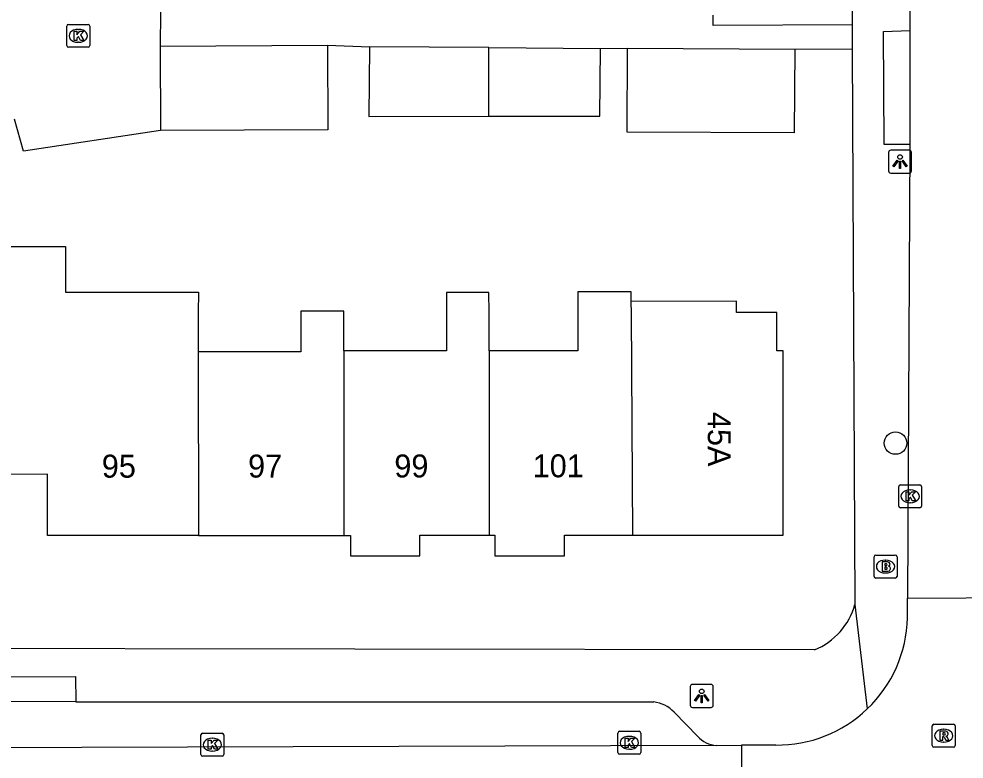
# Model space of a CAD drawing. Extents: x 160732 to 162105, y 387428 to 388479.
# Drawn here: x 161117.3 to 161158.48, y 388134.52 to 388166.76 of the extents above; entities that cross this region are included whole.
import ezdxf

# ---------------------------------------------------------------- set-up
doc = ezdxf.new("R2010")
doc.units = 0
for name, color, linetype in [('IMGEO_Boom', 7, 'Continuous'), ('IMGEO_Brandkraan', 7, 'Continuous'), ('IMGEO_Kolk', 7, 'Continuous'), ('IMGEO_Lichtpunt', 7, 'Continuous'), ('IMGEO_Muur', 7, 'Continuous'), ('IMGEO_Pand', 7, 'Continuous'), ('IMGEO_Pand_nummerreeks', 7, 'Continuous'), ('IMGEO_Rijbaan_lokaal_open', 7, 'Continuous'), ('IMGEO_Rioolput', 7, 'Continuous'), ('IMGEO_Voetpad_open', 7, 'Continuous')]:
    doc.layers.add(name, color=color, linetype=linetype)

msp = doc.modelspace()

# ---------------------------------------------------------------- linework, layer by layer
at = {"layer": 'IMGEO_Boom'}
msp.add_circle((161155.494, 388148.283), 0.489, dxfattribs=at)
at = {"layer": 'IMGEO_Brandkraan'}
for p, q in [((161154.56, 388142.478), (161154.56, 388143.33)), ((161154.635, 388143.404), (161155.487, 388143.404)), ((161155.561, 388143.33), (161155.561, 388142.478)), ((161155.048, 388143.184), (161155.073, 388143.184)), ((161155.071, 388142.624), (161155.046, 388142.624)), ((161155.487, 388142.404), (161154.635, 388142.404))]:
    msp.add_line(p, q, dxfattribs=at)
for points in [[(161154.56, 388142.478), (161154.56, 388143.33)], [(161154.635, 388143.404), (161155.487, 388143.404)], [(161155.561, 388143.33), (161155.561, 388142.478)], [(161154.908, 388143.104), (161154.908, 388142.704), (161155.121, 388142.704)], [(161155.139, 388143.104), (161154.908, 388143.104)], [(161155.087, 388143.023), (161155.033, 388143.023), (161155.033, 388142.947)], [(161155.033, 388142.947), (161155.086, 388142.947)], [(161155.095, 388142.871), (161155.033, 388142.871), (161155.033, 388142.79)], [(161155.033, 388142.79), (161155.095, 388142.79)], [(161155.487, 388142.404), (161154.635, 388142.404)]]:
    msp.add_lwpolyline(points, dxfattribs=at)
for centre, radius, start, end in [((161154.637, 388143.328), 0.0765, 91.552, 178.448), ((161154.637, 388143.328), 0.0765, 91.552, 178.448), ((161155.485, 388143.328), 0.0765, 1.552, 88.448), ((161155.485, 388143.328), 0.0765, 1.552, 88.448), ((161155.088, 388142.985), 0.0379, 267.8285, 90.9355), ((161155.096, 388142.83), 0.0404, 269.8759, 90.5077), ((161155.143, 388142.959), 0.145, 59.4692, 91.5367), ((161155.168, 388143.006), 0.0922, 285.5137, 58.1501), ((161155.173, 388142.814), 0.105, 301.3115, 78.989), ((161154.637, 388142.48), 0.0765, 181.552, 268.448), ((161154.637, 388142.48), 0.0765, 181.552, 268.448), ((161155.127, 388142.955), 0.251, 268.6676, 293.5347), ((161155.485, 388142.48), 0.0765, 271.552, 358.448), ((161155.485, 388142.48), 0.0765, 271.552, 358.448)]:
    msp.add_arc(centre, radius, start, end, dxfattribs=at)
for centre, major_axis, ratio, start_param, end_param in [((161155.047, 388142.904), (-0.387, 0.002), 0.722429, 4.712389, 7.853982), ((161155.072, 388142.904), (-0.39, 0.002), 0.717154, 1.570796, 4.712389)]:
    msp.add_ellipse(centre, major_axis=major_axis, ratio=ratio, start_param=start_param, end_param=end_param, dxfattribs=at)
at = {"layer": 'IMGEO_Kolk'}
for p, q in [((161119.387, 388165.594), (161119.387, 388166.446)), ((161119.462, 388166.52), (161120.314, 388166.52)), ((161119.875, 388166.3), (161119.9, 388166.3)), ((161120.388, 388166.446), (161120.388, 388165.594)), ((161120.314, 388165.52), (161119.462, 388165.52)), ((161119.898, 388165.74), (161119.873, 388165.74)), ((161155.633, 388145.537), (161155.633, 388146.389)), ((161155.708, 388146.463), (161156.56, 388146.463)), ((161156.121, 388146.243), (161156.146, 388146.243)), ((161156.634, 388146.389), (161156.634, 388145.537)), ((161156.56, 388145.463), (161155.708, 388145.463)), ((161156.144, 388145.683), (161156.119, 388145.683)), ((161125.228, 388134.719), (161125.228, 388135.571)), ((161125.303, 388135.645), (161126.155, 388135.645)), ((161125.716, 388135.425), (161125.741, 388135.425)), ((161126.229, 388135.571), (161126.229, 388134.719)), ((161143.396, 388134.803), (161143.396, 388135.655)), ((161143.471, 388135.729), (161144.323, 388135.729)), ((161143.884, 388135.509), (161143.909, 388135.509)), ((161144.397, 388135.655), (161144.397, 388134.803)), ((161126.155, 388134.645), (161125.303, 388134.645)), ((161125.739, 388134.865), (161125.714, 388134.865)), ((161144.323, 388134.729), (161143.471, 388134.729)), ((161143.907, 388134.949), (161143.882, 388134.949))]:
    msp.add_line(p, q, dxfattribs=at)
for points in [[(161119.387, 388165.594), (161119.387, 388166.446)], [(161119.462, 388166.52), (161120.314, 388166.52)], [(161120.388, 388166.446), (161120.388, 388165.594)], [(161119.708, 388166.22), (161119.831, 388166.22), (161119.831, 388166.069), (161119.961, 388166.22), (161120.125, 388166.22), (161119.979, 388166.069), (161120.132, 388165.82), (161119.98, 388165.82), (161119.895, 388165.984), (161119.831, 388165.917), (161119.831, 388165.82), (161119.708, 388165.82), (161119.708, 388166.22)], [(161120.314, 388165.52), (161119.462, 388165.52)], [(161155.633, 388145.537), (161155.633, 388146.389)], [(161155.708, 388146.463), (161156.56, 388146.463)], [(161155.954, 388146.163), (161156.077, 388146.163), (161156.077, 388146.012), (161156.207, 388146.163), (161156.371, 388146.163), (161156.225, 388146.012), (161156.378, 388145.763), (161156.226, 388145.763), (161156.141, 388145.927), (161156.077, 388145.86), (161156.077, 388145.763), (161155.954, 388145.763), (161155.954, 388146.163)], [(161156.634, 388146.389), (161156.634, 388145.537)], [(161156.56, 388145.463), (161155.708, 388145.463)], [(161125.228, 388134.719), (161125.228, 388135.571)], [(161125.303, 388135.645), (161126.155, 388135.645)], [(161126.229, 388135.571), (161126.229, 388134.719)], [(161143.396, 388134.803), (161143.396, 388135.655)], [(161143.471, 388135.729), (161144.323, 388135.729)], [(161143.717, 388135.429), (161143.84, 388135.429), (161143.84, 388135.278), (161143.97, 388135.429), (161144.134, 388135.429), (161143.988, 388135.278), (161144.141, 388135.029), (161143.989, 388135.029), (161143.904, 388135.193), (161143.84, 388135.126), (161143.84, 388135.029), (161143.717, 388135.029), (161143.717, 388135.429)], [(161144.397, 388135.655), (161144.397, 388134.803)], [(161125.549, 388135.345), (161125.672, 388135.345), (161125.672, 388135.194), (161125.802, 388135.345), (161125.966, 388135.345), (161125.82, 388135.194), (161125.973, 388134.945), (161125.821, 388134.945), (161125.736, 388135.109), (161125.672, 388135.042), (161125.672, 388134.945), (161125.549, 388134.945), (161125.549, 388135.345)], [(161126.155, 388134.645), (161125.303, 388134.645)], [(161144.323, 388134.729), (161143.471, 388134.729)]]:
    msp.add_lwpolyline(points, dxfattribs=at)
for centre, start, end in [((161119.464, 388166.444), 91.552, 178.448), ((161119.464, 388166.444), 91.552, 178.448), ((161120.312, 388166.444), 1.552, 88.448), ((161120.312, 388166.444), 1.552, 88.448), ((161119.464, 388165.596), 181.552, 268.448), ((161119.464, 388165.596), 181.552, 268.448), ((161120.312, 388165.596), 271.552, 358.448), ((161120.312, 388165.596), 271.552, 358.448), ((161155.71, 388146.387), 91.552, 178.448), ((161155.71, 388146.387), 91.552, 178.448), ((161156.558, 388146.387), 1.552, 88.448), ((161156.558, 388146.387), 1.552, 88.448), ((161155.71, 388145.539), 181.552, 268.448), ((161155.71, 388145.539), 181.552, 268.448), ((161156.558, 388145.539), 271.552, 358.448), ((161156.558, 388145.539), 271.552, 358.448), ((161125.305, 388135.569), 91.552, 178.448), ((161125.305, 388135.569), 91.552, 178.448), ((161126.153, 388135.569), 1.552, 88.448), ((161126.153, 388135.569), 1.552, 88.448), ((161143.473, 388135.653), 91.552, 178.448), ((161143.473, 388135.653), 91.552, 178.448), ((161144.321, 388135.653), 1.552, 88.448), ((161144.321, 388135.653), 1.552, 88.448), ((161125.305, 388134.721), 181.552, 268.448), ((161125.305, 388134.721), 181.552, 268.448), ((161126.153, 388134.721), 271.552, 358.448), ((161126.153, 388134.721), 271.552, 358.448), ((161143.473, 388134.805), 181.552, 268.448), ((161143.473, 388134.805), 181.552, 268.448), ((161144.321, 388134.805), 271.552, 358.448), ((161144.321, 388134.805), 271.552, 358.448)]:
    msp.add_arc(centre, 0.0765, start, end, dxfattribs=at)
for centre, major_axis, ratio, start_param, end_param in [((161119.874, 388166.02), (-0.387, 0.002), 0.722429, 4.712389, 7.853982), ((161119.899, 388166.02), (-0.39, 0.002), 0.717154, 1.570796, 4.712389), ((161156.12, 388145.963), (-0.387, 0.002), 0.722429, 4.712389, 7.853982), ((161156.145, 388145.963), (-0.39, 0.002), 0.717154, 1.570796, 4.712389), ((161125.715, 388135.145), (-0.387, 0.002), 0.722429, 4.712389, 7.853982), ((161125.74, 388135.145), (-0.39, 0.002), 0.717154, 1.570796, 4.712389), ((161143.883, 388135.229), (-0.387, 0.002), 0.722429, 4.712389, 7.853982), ((161143.908, 388135.229), (-0.39, 0.002), 0.717154, 1.570796, 4.712389)]:
    msp.add_ellipse(centre, major_axis=major_axis, ratio=ratio, start_param=start_param, end_param=end_param, dxfattribs=at)
at = {"layer": 'IMGEO_Lichtpunt'}
for p, q in [((161155.194, 388160.945), (161155.194, 388160.138)), ((161155.194, 388160.945), (161155.194, 388160.138)), ((161156.096, 388161.04), (161155.288, 388161.04)), ((161156.096, 388161.04), (161155.288, 388161.04)), ((161156.19, 388160.138), (161156.19, 388160.945)), ((161156.19, 388160.138), (161156.19, 388160.945)), ((161155.288, 388160.044), (161156.096, 388160.044)), ((161155.288, 388160.044), (161156.096, 388160.044)), ((161146.554, 388137.674), (161146.554, 388136.867)), ((161146.554, 388137.674), (161146.554, 388136.867)), ((161147.456, 388137.769), (161146.648, 388137.769)), ((161147.456, 388137.769), (161146.648, 388137.769)), ((161147.55, 388136.867), (161147.55, 388137.674)), ((161147.55, 388136.867), (161147.55, 388137.674)), ((161146.648, 388136.773), (161147.456, 388136.773)), ((161146.648, 388136.773), (161147.456, 388136.773))]:
    msp.add_line(p, q, dxfattribs=at)
for points in [[(161155.568, 388160.609), (161155.607, 388160.581), (161155.419, 388160.319), (161155.381, 388160.346), (161155.568, 388160.609)], [(161155.67, 388160.561), (161155.717, 388160.561), (161155.717, 388160.239), (161155.67, 388160.239), (161155.67, 388160.561)], [(161155.78, 388160.581), (161155.818, 388160.608), (161156.005, 388160.346), (161155.966, 388160.318), (161155.78, 388160.581)], [(161146.928, 388137.338), (161146.967, 388137.31), (161146.779, 388137.048), (161146.741, 388137.075), (161146.928, 388137.338)], [(161147.03, 388137.29), (161147.077, 388137.29), (161147.077, 388136.968), (161147.03, 388136.968), (161147.03, 388137.29)], [(161147.14, 388137.31), (161147.178, 388137.337), (161147.365, 388137.075), (161147.326, 388137.047), (161147.14, 388137.31)]]:
    msp.add_lwpolyline(points, dxfattribs=at)
for centre in [(161155.693, 388160.743), (161147.053, 388137.472)]:
    msp.add_circle(centre, 0.0994, dxfattribs=at)
for centre, start, end in [((161155.288, 388160.945), 90, 180), ((161155.288, 388160.945), 90, 180), ((161156.096, 388160.945), 0, 90), ((161156.096, 388160.945), 0, 90), ((161155.288, 388160.138), 180, 270), ((161155.288, 388160.138), 180, 270), ((161156.096, 388160.138), 270, 0), ((161156.096, 388160.138), 270, 360), ((161146.648, 388137.674), 90, 180), ((161146.648, 388137.674), 90, 180), ((161147.456, 388137.674), 0, 90), ((161147.456, 388137.674), 0, 90), ((161146.648, 388136.867), 180, 270), ((161146.648, 388136.867), 180, 270), ((161147.456, 388136.867), 270, 0), ((161147.456, 388136.867), 270, 360)]:
    msp.add_arc(centre, 0.0946, start, end, dxfattribs=at)
at = {"layer": 'IMGEO_Muur'}
msp.add_lwpolyline([(161123.475, 388161.891), (161117.499, 388160.997)], dxfattribs=at)
at = {"layer": 'IMGEO_Pand'}
for points in [[(161123.458, 388165.575), (161130.743, 388165.609)], [(161123.458, 388165.575), (161123.475, 388161.891)], [(161130.743, 388165.609), (161130.76, 388161.925), (161123.475, 388161.891)], [(161132.575, 388165.546), (161132.552, 388162.513), (161137.779, 388162.517)], [(161137.777, 388165.507), (161132.575, 388165.546)], [(161137.777, 388165.507), (161142.636, 388165.47)], [(161137.779, 388162.517), (161137.777, 388165.507)], [(161137.779, 388162.517), (161142.614, 388162.52), (161142.636, 388165.47)], [(161151.102, 388165.444), (161151.084, 388161.796), (161143.797, 388161.831), (161143.815, 388165.479)], [(161143.815, 388165.479), (161151.102, 388165.444)], [(161114.922, 388154.204), (161114.927, 388156.851), (161119.327, 388156.851), (161119.327, 388154.851), (161125.122, 388154.851), (161125.111, 388153.956), (161125.113, 388152.259)], [(161137.785, 388152.297), (161137.784, 388153.963), (161137.783, 388154.84), (161135.929, 388154.839), (161135.93, 388153.961), (161135.932, 388152.3), (161131.455, 388152.296)], [(161143.984, 388154.444), (161143.981, 388154.869), (161141.653, 388154.868), (161141.655, 388152.3), (161137.785, 388152.297)], [(161144.045, 388144.274), (161150.6, 388144.279), (161150.593, 388152.299), (161150.331, 388152.298), (161150.329, 388153.969), (161148.571, 388153.968), (161148.568, 388154.468), (161143.984, 388154.444)], [(161144.045, 388144.274), (161143.987, 388153.944), (161143.984, 388154.444)], [(161131.455, 388152.296), (161131.454, 388154.026), (161129.581, 388154.025), (161129.583, 388152.262), (161125.113, 388152.259)], [(161131.455, 388152.296), (161131.46, 388144.264)], [(161137.785, 388152.297), (161137.79, 388144.269)], [(161125.113, 388152.259), (161125.122, 388144.259)], [(161125.122, 388144.259), (161118.554, 388144.254), (161118.552, 388146.923), (161114.927, 388146.921)], [(161125.122, 388144.259), (161131.46, 388144.264)], [(161131.46, 388144.264), (161131.749, 388144.264), (161131.749, 388143.374), (161134.772, 388143.374), (161134.772, 388144.267), (161137.79, 388144.269)], [(161137.79, 388144.269), (161138.043, 388144.269), (161138.043, 388143.374), (161141.066, 388143.374), (161141.066, 388144.272), (161144.045, 388144.274)]]:
    msp.add_lwpolyline(points, dxfattribs=at)
at = {"layer": 'IMGEO_Rijbaan_lokaal_open'}
for points in [[(161155.942, 388223.612), (161156.12, 388166.254)], [(161123.47, 388167.051), (161123.458, 388165.575)], [(161156.12, 388166.254), (161156.114, 388161.291)], [(161123.475, 388161.891), (161117.499, 388160.997), (161117.103, 388162.395)], [(161156.114, 388161.291), (161156.023, 388141.534)], [(161156.019, 388140.67), (161156.023, 388141.534)], [(161156.023, 388141.534), (161161.118, 388141.556)], [(161147.688, 388135.104), (161087.767, 388134.917)], [(161147.688, 388135.104), (161148.781, 388135.121)], [(161150.274, 388135.131), (161148.781, 388135.121)], [(161148.781, 388135.121), (161148.814, 388130.087)]]:
    msp.add_lwpolyline(points, dxfattribs=at)
for centre, radius, start, end in [((161150.337, 388140.812), 5.684, 313.7184, 358.5659), ((161150.343, 388140.806), 5.676, 269.3076, 313.7148)]:
    msp.add_arc(centre, radius, start, end, dxfattribs=at)
at = {"layer": 'IMGEO_Rioolput'}
for p, q in [((161157.094, 388135.112), (161157.094, 388135.964)), ((161157.169, 388136.038), (161158.021, 388136.038)), ((161157.582, 388135.818), (161157.607, 388135.818)), ((161158.095, 388135.964), (161158.095, 388135.112)), ((161158.021, 388135.038), (161157.169, 388135.038)), ((161157.605, 388135.258), (161157.58, 388135.258))]:
    msp.add_line(p, q, dxfattribs=at)
for points in [[(161157.094, 388135.112), (161157.094, 388135.964)], [(161157.169, 388136.038), (161158.021, 388136.038)], [(161158.095, 388135.964), (161158.095, 388135.112)], [(161157.683, 388135.736), (161157.431, 388135.738), (161157.431, 388135.338)], [(161157.431, 388135.338), (161157.555, 388135.338), (161157.555, 388135.5), (161157.566, 388135.5)], [(161157.609, 388135.657), (161157.555, 388135.657), (161157.555, 388135.576)], [(161157.555, 388135.576), (161157.607, 388135.576)], [(161157.613, 388135.471), (161157.684, 388135.338), (161157.824, 388135.338), (161157.759, 388135.464)], [(161158.021, 388135.038), (161157.169, 388135.038)]]:
    msp.add_lwpolyline(points, dxfattribs=at)
for centre, radius, start, end in [((161157.171, 388135.962), 0.0765, 91.552, 178.448), ((161157.171, 388135.962), 0.0765, 91.552, 178.448), ((161158.019, 388135.962), 0.0765, 1.552, 88.448), ((161158.019, 388135.962), 0.0765, 1.552, 88.448), ((161157.565, 388135.447), 0.0533, 26.0293, 88.6989), ((161157.591, 388135.765), 0.19, 274.7715, 282.9687), ((161157.615, 388135.561), 0.0964, 77.0061, 93.1865), ((161157.629, 388135.618), 0.0378, 276.6634, 79.6772), ((161157.682, 388135.626), 0.109, 350.3612, 89.416), ((161157.68, 388135.626), 0.112, 277.5842, 350.9817), ((161157.664, 388135.411), 0.108, 29.5134, 73.7905), ((161157.171, 388135.114), 0.0765, 181.552, 268.448), ((161157.171, 388135.114), 0.0765, 181.552, 268.448), ((161158.019, 388135.114), 0.0765, 271.552, 358.448), ((161158.019, 388135.114), 0.0765, 271.552, 358.448)]:
    msp.add_arc(centre, radius, start, end, dxfattribs=at)
for centre, major_axis, ratio, start_param, end_param in [((161157.581, 388135.538), (-0.387, 0.002), 0.722429, 4.712389, 7.853982), ((161157.606, 388135.538), (-0.39, 0.002), 0.717154, 1.570796, 4.712389)]:
    msp.add_ellipse(centre, major_axis=major_axis, ratio=ratio, start_param=start_param, end_param=end_param, dxfattribs=at)
at = {"layer": 'IMGEO_Voetpad_open'}
for points in [[(161153.48, 388224.813), (161153.568, 388207.782), (161153.588, 388170.261), (161153.606, 388166.499)], [(161153.606, 388166.499), (161147.549, 388166.47), (161147.547, 388166.913)], [(161153.606, 388166.499), (161153.611, 388165.456)], [(161156.114, 388161.291), (161155.002, 388161.286), (161154.974, 388166.212), (161156.12, 388166.254)], [(161130.743, 388165.609), (161132.575, 388165.546)], [(161142.636, 388165.47), (161143.815, 388165.479)], [(161151.102, 388165.444), (161153.611, 388165.456)], [(161153.611, 388165.456), (161153.729, 388141.259)], [(161153.729, 388141.259), (161154.265, 388136.704)], [(161151.971, 388139.278), (161111.891, 388139.34), (161098.635, 388139.224), (161091.402, 388139.194)], [(161110.754, 388137.021), (161110.72, 388138.081), (161119.766, 388138.111), (161119.782, 388137.014)], [(161119.782, 388137.014), (161110.754, 388137.021)], [(161119.782, 388137.014), (161144.962, 388137.01)], [(161145.848, 388136.568), (161146.875, 388135.509)]]:
    msp.add_lwpolyline(points, dxfattribs=at)
for centre, radius, start, end in [((161150.813, 388142.076), 3.028, 292.4783, 344.3481), ((161144.762, 388135.501), 1.523, 44.5117, 82.4617), ((161147.83, 388136.407), 1.311, 223.2528, 263.7864)]:
    msp.add_arc(centre, radius, start, end, dxfattribs=at)

# ---------------------------------------------------------------- texts
at = {"layer": 'IMGEO_Pand_nummerreeks'}
for s, rotation, p in [('45A', 270.05, (161147.316, 388149.642)), ('95', 0.0447, (161120.912, 388146.776)), ('97', 0.0447, (161127.285, 388146.781)), ('99', 0.0458, (161133.658, 388146.785)), ('101', 0.0458, (161139.683, 388146.791))]:
    msp.add_text(s, height=1, rotation=rotation, dxfattribs=at).set_placement(p)

doc.saveas('drawing.dxf')
